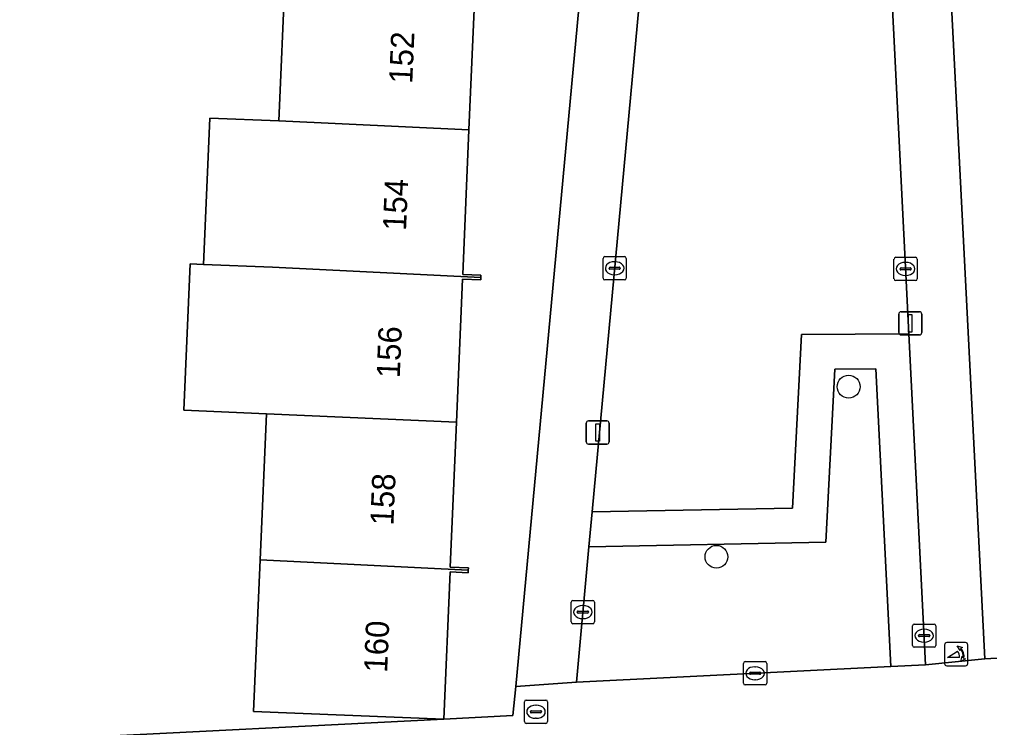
# Model space of a CAD drawing. Extents: x 161084 to 161928, y 385354 to 386522.
# Drawn here: x 161447.45 to 161489.18, y 386256.17 to 386286.64 of the extents above; entities that cross this region are included whole.
import ezdxf

# ---------------------------------------------------------------- set-up
doc = ezdxf.new("R2010")
doc.units = 0
for name, color, linetype in [('IMGEO_Boom', 7, 'Continuous'), ('IMGEO_Brandkraan', 7, 'Continuous'), ('IMGEO_Erf', 7, 'Continuous'), ('IMGEO_Groenvoorziening', 7, 'Continuous'), ('IMGEO_Kolk', 7, 'Continuous'), ('IMGEO_Lichtmast', 7, 'Continuous'), ('IMGEO_Pand', 7, 'Continuous'), ('IMGEO_Pand_nummerreeks', 7, 'Continuous'), ('IMGEO_Poller', 7, 'Continuous'), ('IMGEO_Voetpad_open', 7, 'Continuous')]:
    doc.layers.add(name, color=color, linetype=linetype)

msp = doc.modelspace()

# ---------------------------------------------------------------- linework, layer by layer
at = {"layer": 'IMGEO_Boom'}
for centre in [(161483.121, 386270.839), (161477.434, 386263.521)]:
    msp.add_circle(centre, 0.489, dxfattribs=at)
at = {"layer": 'IMGEO_Brandkraan'}
for p, q in [((161469.173, 386256.429), (161469.173, 386257.281)), ((161469.248, 386257.355), (161470.1, 386257.355)), ((161469.661, 386257.135), (161469.686, 386257.135)), ((161470.174, 386257.281), (161470.174, 386256.429)), ((161469.432, 386256.849), (161469.432, 386256.861)), ((161469.87, 386256.812), (161469.472, 386256.812)), ((161469.475, 386256.898), (161469.873, 386256.898)), ((161469.916, 386256.861), (161469.916, 386256.849)), ((161470.1, 386256.355), (161469.248, 386256.355)), ((161469.684, 386256.575), (161469.659, 386256.575))]:
    msp.add_line(p, q, dxfattribs=at)
for points in [[(161469.173, 386256.429), (161469.173, 386257.281)], [(161469.248, 386257.355), (161470.1, 386257.355)], [(161470.174, 386257.281), (161470.174, 386256.429)], [(161470.1, 386256.355), (161469.248, 386256.355)]]:
    msp.add_lwpolyline(points, dxfattribs=at)
for centre, radius, start, end in [((161469.25, 386257.279), 0.0765, 91.552, 178.448), ((161469.25, 386257.279), 0.0765, 91.552, 178.448), ((161470.098, 386257.279), 0.0765, 1.552, 88.448), ((161470.098, 386257.279), 0.0765, 1.552, 88.448), ((161469.472, 386256.858), 0.0403, 85.8775, 175.7526), ((161469.469, 386256.848), 0.0366, 178.938, 274.7102), ((161469.873, 386256.855), 0.043, 264.8664, 352.4533), ((161469.877, 386256.86), 0.0386, 1.7309, 96.639), ((161469.25, 386256.431), 0.0765, 181.552, 268.448), ((161469.25, 386256.431), 0.0765, 181.552, 268.448), ((161470.098, 386256.431), 0.0765, 271.552, 358.448), ((161470.098, 386256.431), 0.0765, 271.552, 358.448)]:
    msp.add_arc(centre, radius, start, end, dxfattribs=at)
for centre, major_axis, ratio, start_param, end_param in [((161469.66, 386256.855), (-0.387, 0.002), 0.722429, 4.712389, 7.853982), ((161469.685, 386256.855), (-0.39, 0.002), 0.717154, 1.570796, 4.712389)]:
    msp.add_ellipse(centre, major_axis=major_axis, ratio=ratio, start_param=start_param, end_param=end_param, dxfattribs=at)
at = {"layer": 'IMGEO_Erf'}
for points in [[(161489.217, 386309.053), (161488.974, 386309.034), (161488.733, 386308.994), (161488.497, 386308.932), (161488.267, 386308.849), (161488.046, 386308.746), (161487.835, 386308.624), (161487.635, 386308.483), (161487.449, 386308.325), (161487.278, 386308.152), (161487.123, 386307.963), (161486.985, 386307.762), (161486.866, 386307.548), (161486.766, 386307.326), (161486.687, 386307.095), (161486.629, 386306.858), (161486.592, 386306.616), (161486.577, 386306.373), (161486.584, 386306.121), (161486.713, 386303.53), (161488.978, 386259.137), (161500, 386259.739)], [(161419.017, 386254.155), (161449.229, 386255.701), (161465.707, 386256.531), (161457.528, 386256.868), (161457.807, 386263.385), (161458.076, 386269.67), (161454.525, 386269.822), (161454.795, 386276.126), (161455.371, 386276.101), (161455.641, 386282.397), (161458.616, 386282.269), (161458.886, 386288.572), (161459.156, 386294.866), (161455.97, 386295.003), (161456.24, 386301.297), (161459.425, 386301.161), (161459.7, 386307.571), (161442.294, 386306.644)], [(161467.053, 386288.054), (161466.79, 386281.887), (161466.525, 386275.665), (161467.303, 386275.632), (161467.299, 386275.529), (161467.295, 386275.435), (161466.515, 386275.465), (161466.252, 386269.309), (161465.986, 386263.076), (161466.767, 386263.043), (161466.762, 386262.942), (161466.757, 386262.837), (161465.978, 386262.876), (161465.707, 386256.531), (161468.683, 386256.701), (161468.799, 386257.942), (161473.241, 386305.659)]]:
    msp.add_lwpolyline(points, dxfattribs=at)
at = {"layer": 'IMGEO_Groenvoorziening'}
for points in [[(161485.713, 386273.111), (161484.601, 386295.139), (161480.3, 386294.975), (161480.351, 386299.969), (161475.328, 386300.469), (161472.09, 386265.455), (161480.712, 386265.618), (161481.099, 386273.087)], [(161486.432, 386258.879), (161485.713, 386273.111), (161481.099, 386273.087), (161480.712, 386265.618), (161472.09, 386265.455), (161471.951, 386263.952), (161482.138, 386264.145), (161482.524, 386271.594), (161484.287, 386271.604), (161484.934, 386258.804)], [(161484.934, 386258.804), (161484.287, 386271.604), (161482.524, 386271.594), (161482.138, 386264.145), (161471.951, 386263.952), (161471.412, 386258.127)]]:
    msp.add_lwpolyline(points, close=True, dxfattribs=at)
at = {"layer": 'IMGEO_Kolk'}
for p, q in [((161472.557, 386275.507), (161472.557, 386276.359)), ((161472.632, 386276.433), (161473.484, 386276.433)), ((161473.045, 386276.213), (161473.07, 386276.213)), ((161473.558, 386276.359), (161473.558, 386275.507)), ((161485.072, 386275.479), (161485.072, 386276.331)), ((161485.147, 386276.405), (161485.999, 386276.405)), ((161486.073, 386276.331), (161486.073, 386275.479)), ((161472.816, 386275.927), (161472.816, 386275.939)), ((161473.254, 386275.89), (161472.856, 386275.89)), ((161472.859, 386275.976), (161473.257, 386275.976)), ((161473.3, 386275.939), (161473.3, 386275.927)), ((161485.331, 386275.899), (161485.331, 386275.911)), ((161485.769, 386275.862), (161485.371, 386275.862)), ((161485.374, 386275.948), (161485.772, 386275.948)), ((161485.56, 386276.185), (161485.585, 386276.185)), ((161485.815, 386275.911), (161485.815, 386275.899)), ((161473.484, 386275.433), (161472.632, 386275.433)), ((161473.068, 386275.653), (161473.043, 386275.653)), ((161485.999, 386275.405), (161485.147, 386275.405)), ((161485.583, 386275.625), (161485.558, 386275.625)), ((161471.264, 386261.643), (161472.116, 386261.643)), ((161471.189, 386260.717), (161471.189, 386261.569)), ((161471.491, 386261.186), (161471.889, 386261.186)), ((161471.677, 386261.423), (161471.702, 386261.423)), ((161472.19, 386261.569), (161472.19, 386260.717)), ((161471.448, 386261.137), (161471.448, 386261.149)), ((161471.886, 386261.1), (161471.488, 386261.1)), ((161471.7, 386260.863), (161471.675, 386260.863)), ((161471.932, 386261.149), (161471.932, 386261.137)), ((161472.116, 386260.643), (161471.264, 386260.643)), ((161485.869, 386259.703), (161485.869, 386260.555)), ((161485.944, 386260.629), (161486.796, 386260.629)), ((161486.357, 386260.409), (161486.382, 386260.409)), ((161486.87, 386260.555), (161486.87, 386259.703)), ((161486.128, 386260.123), (161486.128, 386260.135)), ((161486.566, 386260.086), (161486.168, 386260.086)), ((161486.171, 386260.172), (161486.569, 386260.172)), ((161486.612, 386260.135), (161486.612, 386260.123)), ((161486.796, 386259.629), (161485.944, 386259.629)), ((161486.38, 386259.849), (161486.355, 386259.849)), ((161478.597, 386258.084), (161478.597, 386258.936)), ((161478.672, 386259.01), (161479.524, 386259.01)), ((161479.085, 386258.79), (161479.11, 386258.79)), ((161479.598, 386258.936), (161479.598, 386258.084)), ((161478.856, 386258.504), (161478.856, 386258.516)), ((161479.294, 386258.467), (161478.896, 386258.467)), ((161478.899, 386258.553), (161479.297, 386258.553)), ((161479.34, 386258.516), (161479.34, 386258.504)), ((161479.524, 386258.01), (161478.672, 386258.01)), ((161479.108, 386258.23), (161479.083, 386258.23))]:
    msp.add_line(p, q, dxfattribs=at)
for points in [[(161472.557, 386275.507), (161472.557, 386276.359)], [(161472.632, 386276.433), (161473.484, 386276.433)], [(161473.558, 386276.359), (161473.558, 386275.507)], [(161485.072, 386275.479), (161485.072, 386276.331)], [(161485.147, 386276.405), (161485.999, 386276.405)], [(161486.073, 386276.331), (161486.073, 386275.479)], [(161473.484, 386275.433), (161472.632, 386275.433)], [(161485.999, 386275.405), (161485.147, 386275.405)], [(161471.264, 386261.643), (161472.116, 386261.643)], [(161471.189, 386260.717), (161471.189, 386261.569)], [(161472.19, 386261.569), (161472.19, 386260.717)], [(161472.116, 386260.643), (161471.264, 386260.643)], [(161485.869, 386259.703), (161485.869, 386260.555)], [(161485.944, 386260.629), (161486.796, 386260.629)], [(161486.87, 386260.555), (161486.87, 386259.703)], [(161486.796, 386259.629), (161485.944, 386259.629)], [(161478.597, 386258.084), (161478.597, 386258.936)], [(161478.672, 386259.01), (161479.524, 386259.01)], [(161479.598, 386258.936), (161479.598, 386258.084)], [(161479.524, 386258.01), (161478.672, 386258.01)]]:
    msp.add_lwpolyline(points, dxfattribs=at)
for centre, radius, start, end in [((161472.634, 386276.357), 0.0765, 91.552, 178.448), ((161472.634, 386276.357), 0.0765, 91.552, 178.448), ((161473.482, 386276.357), 0.0765, 1.552, 88.448), ((161473.482, 386276.357), 0.0765, 1.552, 88.448), ((161485.149, 386276.329), 0.0765, 91.552, 178.448), ((161485.149, 386276.329), 0.0765, 91.552, 178.448), ((161485.997, 386276.329), 0.0765, 1.552, 88.448), ((161485.997, 386276.329), 0.0765, 1.552, 88.448), ((161472.856, 386275.936), 0.0403, 85.8775, 175.7526), ((161472.853, 386275.926), 0.0366, 178.938, 274.7102), ((161473.257, 386275.933), 0.043, 264.8664, 352.4533), ((161473.261, 386275.938), 0.0386, 1.7309, 96.639), ((161485.371, 386275.908), 0.0403, 85.8775, 175.7526), ((161485.368, 386275.898), 0.0366, 178.938, 274.7102), ((161485.772, 386275.905), 0.043, 264.8664, 352.4533), ((161485.776, 386275.91), 0.0386, 1.7309, 96.639), ((161472.634, 386275.509), 0.0765, 181.552, 268.448), ((161472.634, 386275.509), 0.0765, 181.552, 268.448), ((161473.482, 386275.509), 0.0765, 271.552, 358.448), ((161473.482, 386275.509), 0.0765, 271.552, 358.448), ((161485.149, 386275.481), 0.0765, 181.552, 268.448), ((161485.149, 386275.481), 0.0765, 181.552, 268.448), ((161485.997, 386275.481), 0.0765, 271.552, 358.448), ((161485.997, 386275.481), 0.0765, 271.552, 358.448), ((161471.266, 386261.567), 0.0765, 91.552, 178.448), ((161471.266, 386261.567), 0.0765, 91.552, 178.448), ((161472.114, 386261.567), 0.0765, 1.552, 88.448), ((161472.114, 386261.567), 0.0765, 1.552, 88.448), ((161471.488, 386261.146), 0.0403, 85.8775, 175.7526), ((161471.893, 386261.148), 0.0386, 1.7309, 96.639), ((161471.485, 386261.136), 0.0366, 178.938, 274.7102), ((161471.889, 386261.143), 0.043, 264.8664, 352.4533), ((161471.266, 386260.719), 0.0765, 181.552, 268.448), ((161471.266, 386260.719), 0.0765, 181.552, 268.448), ((161472.114, 386260.719), 0.0765, 271.552, 358.448), ((161472.114, 386260.719), 0.0765, 271.552, 358.448), ((161485.946, 386260.553), 0.0765, 91.552, 178.448), ((161485.946, 386260.553), 0.0765, 91.552, 178.448), ((161486.794, 386260.553), 0.0765, 1.552, 88.448), ((161486.794, 386260.553), 0.0765, 1.552, 88.448), ((161486.168, 386260.132), 0.0403, 85.8775, 175.7526), ((161486.165, 386260.122), 0.0366, 178.938, 274.7102), ((161486.569, 386260.129), 0.043, 264.8664, 352.4533), ((161486.573, 386260.134), 0.0386, 1.7309, 96.639), ((161485.946, 386259.705), 0.0765, 181.552, 268.448), ((161485.946, 386259.705), 0.0765, 181.552, 268.448), ((161486.794, 386259.705), 0.0765, 271.552, 358.448), ((161486.794, 386259.705), 0.0765, 271.552, 358.448), ((161478.674, 386258.934), 0.0765, 91.552, 178.448), ((161478.674, 386258.934), 0.0765, 91.552, 178.448), ((161479.522, 386258.934), 0.0765, 1.552, 88.448), ((161479.522, 386258.934), 0.0765, 1.552, 88.448), ((161478.896, 386258.513), 0.0403, 85.8775, 175.7526), ((161478.893, 386258.503), 0.0366, 178.938, 274.7102), ((161479.297, 386258.51), 0.043, 264.8664, 352.4533), ((161479.301, 386258.515), 0.0386, 1.7309, 96.639), ((161478.674, 386258.086), 0.0765, 181.552, 268.448), ((161478.674, 386258.086), 0.0765, 181.552, 268.448), ((161479.522, 386258.086), 0.0765, 271.552, 358.448), ((161479.522, 386258.086), 0.0765, 271.552, 358.448)]:
    msp.add_arc(centre, radius, start, end, dxfattribs=at)
for centre, major_axis, ratio, start_param, end_param in [((161473.044, 386275.933), (-0.387, 0.002), 0.722429, 4.712389, 7.853982), ((161473.069, 386275.933), (-0.39, 0.002), 0.717154, 1.570796, 4.712389), ((161485.559, 386275.905), (-0.387, 0.002), 0.722429, 4.712389, 7.853982), ((161485.584, 386275.905), (-0.39, 0.002), 0.717154, 1.570796, 4.712389), ((161471.676, 386261.143), (-0.387, 0.002), 0.722429, 4.712389, 7.853982), ((161471.701, 386261.143), (-0.39, 0.002), 0.717154, 1.570796, 4.712389), ((161486.356, 386260.129), (-0.387, 0.002), 0.722429, 4.712389, 7.853982), ((161486.381, 386260.129), (-0.39, 0.002), 0.717154, 1.570796, 4.712389), ((161479.084, 386258.51), (-0.387, 0.002), 0.722429, 4.712389, 7.853982), ((161479.109, 386258.51), (-0.39, 0.002), 0.717154, 1.570796, 4.712389)]:
    msp.add_ellipse(centre, major_axis=major_axis, ratio=ratio, start_param=start_param, end_param=end_param, dxfattribs=at)
at = {"layer": 'IMGEO_Lichtmast'}
for p, q in [((161485.276, 386273.165), (161485.276, 386273.965)), ((161485.276, 386273.965), (161485.276, 386273.165)), ((161485.376, 386274.065), (161486.166, 386274.065)), ((161486.166, 386274.065), (161485.376, 386274.065)), ((161486.266, 386273.965), (161486.266, 386273.165)), ((161486.266, 386273.165), (161486.266, 386273.965)), ((161486.166, 386273.065), (161485.376, 386273.065)), ((161485.376, 386273.065), (161486.166, 386273.065)), ((161471.831, 386268.469), (161471.831, 386269.269)), ((161471.831, 386269.269), (161471.831, 386268.469)), ((161471.931, 386269.369), (161472.721, 386269.369)), ((161472.721, 386269.369), (161471.931, 386269.369)), ((161472.821, 386269.269), (161472.821, 386268.469)), ((161472.821, 386268.469), (161472.821, 386269.269)), ((161472.721, 386268.369), (161471.931, 386268.369)), ((161471.931, 386268.369), (161472.721, 386268.369))]:
    msp.add_line(p, q, dxfattribs=at)
for points in [[(161485.696, 386273.94), (161485.846, 386273.94), (161485.846, 386273.19), (161485.696, 386273.19), (161485.696, 386273.94)], [(161472.251, 386269.244), (161472.401, 386269.244), (161472.401, 386268.494), (161472.251, 386268.494), (161472.251, 386269.244)]]:
    msp.add_lwpolyline(points, dxfattribs=at)
for centre, start, end in [((161485.376, 386273.965), 90, 180), ((161485.376, 386273.965), 90, 180), ((161486.166, 386273.965), 0, 90), ((161486.166, 386273.965), 360, 90), ((161485.376, 386273.165), 180, 270), ((161485.376, 386273.165), 180, 270), ((161486.166, 386273.165), 270, 0), ((161486.166, 386273.165), 270, 0), ((161471.931, 386269.269), 90, 180), ((161471.931, 386269.269), 90, 180), ((161472.721, 386269.269), 0, 90), ((161472.721, 386269.269), 360, 90), ((161471.931, 386268.469), 180, 270), ((161471.931, 386268.469), 180, 270), ((161472.721, 386268.469), 270, 0), ((161472.721, 386268.469), 270, 0)]:
    msp.add_arc(centre, 0.1, start, end, dxfattribs=at)
at = {"layer": 'IMGEO_Pand'}
for points in [[(161458.886, 386288.572), (161458.616, 386282.269), (161466.79, 386281.887), (161467.053, 386288.054), (161467.836, 386288.021), (161467.841, 386288.123)], [(161466.79, 386281.887), (161458.616, 386282.269), (161455.641, 386282.397), (161455.371, 386276.101), (161458.346, 386275.974), (161467.299, 386275.529), (161467.303, 386275.632), (161466.525, 386275.665)], [(161466.515, 386275.465), (161467.295, 386275.435), (161467.299, 386275.529), (161458.346, 386275.974), (161455.371, 386276.101), (161454.795, 386276.126), (161454.525, 386269.822), (161458.076, 386269.67), (161466.252, 386269.309)], [(161458.076, 386269.67), (161457.807, 386263.385), (161466.762, 386262.942), (161466.767, 386263.043), (161465.986, 386263.076), (161466.252, 386269.309)], [(161465.978, 386262.876), (161466.757, 386262.837), (161466.762, 386262.942), (161457.807, 386263.385), (161457.528, 386256.868), (161465.707, 386256.531)]]:
    msp.add_lwpolyline(points, close=True, dxfattribs=at)
at = {"layer": 'IMGEO_Poller'}
for p, q in [((161487.25, 386259.733), (161487.25, 386258.926)), ((161487.25, 386259.733), (161487.25, 386258.926)), ((161488.152, 386259.828), (161487.344, 386259.828)), ((161488.152, 386259.828), (161487.344, 386259.828)), ((161488.246, 386258.926), (161488.246, 386259.733)), ((161488.246, 386258.926), (161488.246, 386259.733)), ((161487.344, 386258.831), (161488.152, 386258.831)), ((161487.344, 386258.831), (161488.152, 386258.831))]:
    msp.add_line(p, q, dxfattribs=at)
for points in [[(161487.929, 386259.557), (161487.917, 386259.484), (161487.792, 386259.689)], [(161487.792, 386259.689), (161488.023, 386259.623), (161487.952, 386259.591)], [(161487.885, 386259.184), (161487.372, 386259.184), (161487.802, 386259.459)], [(161487.945, 386259.012), (161488.011, 386259.243), (161488.041, 386259.175)], [(161488.077, 386259.148), (161488.149, 386259.137), (161487.945, 386259.012)]]:
    msp.add_lwpolyline(points, dxfattribs=at)
for centre, radius, start, end in [((161487.344, 386259.733), 0.0946, 90, 180), ((161487.344, 386259.733), 0.0946, 90, 180), ((161487.571, 386259.244), 0.476, 351.7527, 41.1691), ((161487.571, 386259.244), 0.516, 349.3569, 42.2912), ((161488.152, 386259.733), 0.0946, 0, 90), ((161488.152, 386259.733), 0.0946, 0, 90), ((161487.557, 386259.234), 0.332, 351.3247, 42.4854), ((161487.344, 386258.926), 0.0946, 180, 270), ((161487.344, 386258.926), 0.0946, 180, 270), ((161488.152, 386258.926), 0.0946, 270, 0), ((161488.152, 386258.926), 0.0946, 270, 0)]:
    msp.add_arc(centre, radius, start, end, dxfattribs=at)
at = {"layer": 'IMGEO_Voetpad_open'}
for points in [[(161473.241, 386305.659), (161468.799, 386257.942), (161471.412, 386258.127), (161471.951, 386263.952), (161472.09, 386265.455), (161475.328, 386300.469)], [(161484.601, 386295.139), (161485.713, 386273.111), (161486.432, 386258.879), (161488.978, 386259.137), (161486.713, 386303.53)], [(161537.662, 386258.558), (161545.271, 386258.933), (161545.148, 386261.784), (161539.961, 386261.659), (161532.16, 386261.31), (161532.049, 386261.324), (161519.836, 386260.746), (161518.057, 386260.662), (161514.703, 386260.5), (161511.349, 386260.338), (161507.995, 386260.176), (161500, 386259.739), (161488.978, 386259.137), (161486.432, 386258.879), (161484.934, 386258.804), (161471.412, 386258.127), (161468.799, 386257.942), (161468.683, 386256.701), (161465.707, 386256.531), (161449.229, 386255.701), (161419.017, 386254.155), (161418.571, 386246.325), (161422.967, 386246.504)]]:
    msp.add_lwpolyline(points, dxfattribs=at)

# ---------------------------------------------------------------- texts
at = {"layer": 'IMGEO_Pand_nummerreeks'}
for s, rotation, p in [('152', 87.5542, (161464.351, 386283.862)), ('154', 87.5537, (161464.082, 386277.528)), ('156', 87.5537, (161463.811, 386271.192)), ('158', 87.5542, (161463.54, 386264.86)), ('160', 87.5537, (161463.27, 386258.525))]:
    msp.add_text(s, height=1, rotation=rotation, dxfattribs=at).set_placement(p)

doc.saveas('drawing.dxf')
